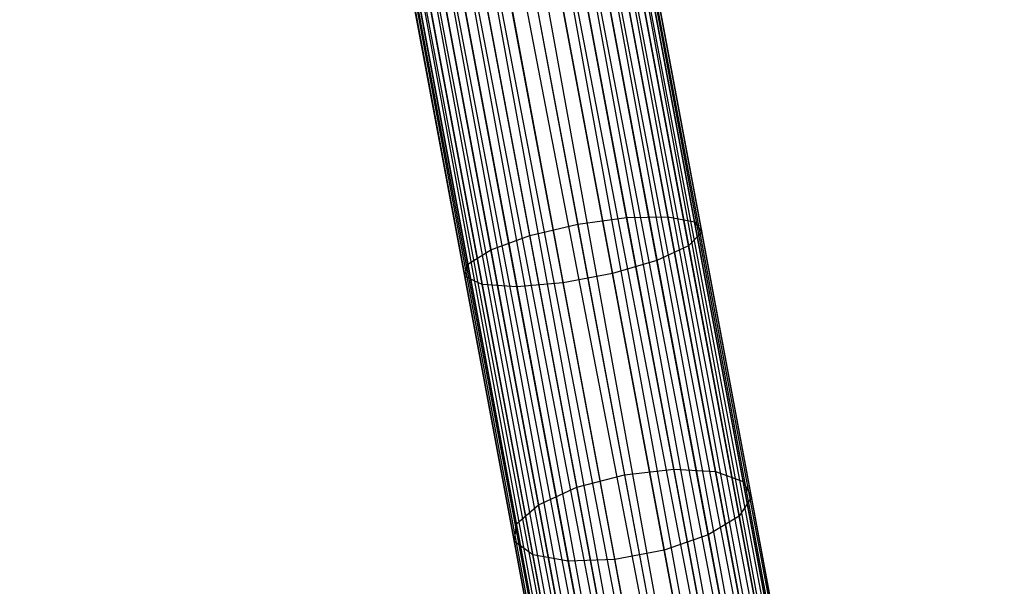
# Model space of a CAD drawing. Extents: x -102 to 102, y -101 to 102.
# Tile 279 of 481: x 7.7 to 15.83, y -68.67 to -63.99. Entities that reach past the tile are written whole.
import ezdxf

# ---------------------------------------------------------------- set-up
doc = ezdxf.new("R2010")
doc.units = 0
doc.header["$LTSCALE"] = 25.4
doc.layers.get('0').update_dxf_attribs({"linetype": 'CONTINUOUS'})

# ---------------------------------------------------------------- blocks, each defined once
blk = doc.blocks.new('NL2500011659_STL')
at = {"color": 0}
for p, q in [((15.7009, -79.1189, -7), (8.7114, -42.3969, -6.8309)), ((8.7114, -42.3969, -6.8309), (15.4274, -79.17, -6.691)), ((8.7114, -42.3969, -6.8309), (15.4274, -79.17, -6.691)), ((15.7009, -79.1189, -7), (8.7114, -42.3969, -6.8309)), ((8.7114, -42.3969, -8.1691), (15.5801, -79.1414, -8.1691)), ((8.7114, -42.3969, -8.1691), (15.5801, -79.1414, -8.1691)), ((8.8322, -42.3744, -7), (15.7009, -79.1189, -7)), ((8.8322, -42.3744, -7), (15.7009, -79.1189, -7)), ((15.5801, -79.1414, -8.1691), (8.8322, -42.3744, -8)), ((8.8322, -42.3744, -8), (15.7845, -79.1032, -7.809)), ((8.8322, -42.3744, -8), (15.7845, -79.1032, -7.809)), ((15.5801, -79.1414, -8.1691), (8.8322, -42.3744, -8)), ((15.8272, -79.0952, -7.3955), (8.9158, -42.3587, -7.191)), ((8.9158, -42.3587, -7.191), (15.7009, -79.1189, -7)), ((8.9158, -42.3587, -7.191), (15.7009, -79.1189, -7)), ((15.8272, -79.0952, -7.3955), (8.9158, -42.3587, -7.191)), ((8.9158, -42.3587, -7.809), (15.7845, -79.1032, -7.809)), ((8.9158, -42.3587, -7.809), (15.7845, -79.1032, -7.809)), ((8.9585, -42.3508, -7.3955), (15.8272, -79.0952, -7.3955)), ((8.9585, -42.3508, -7.6045), (15.8272, -79.0952, -7.3955)), ((15.7845, -79.1032, -7.809), (8.9585, -42.3508, -7.6045)), ((8.9585, -42.3508, -7.6045), (15.8272, -79.0952, -7.3955)), ((8.9585, -42.3508, -7.3955), (15.8272, -79.0952, -7.3955)), ((15.7845, -79.1032, -7.809), (8.9585, -42.3508, -7.6045)), ((15.4274, -79.17, -6.691), (8.3807, -42.4588, -6.5865)), ((8.3807, -42.4588, -6.5865), (15.054, -79.2398, -6.5218)), ((8.3807, -42.4588, -6.5865), (15.054, -79.2398, -6.5218)), ((15.4274, -79.17, -6.691), (8.3807, -42.4588, -6.5865)), ((8.3807, -42.4588, -8.4135), (15.2494, -79.2032, -8.4135)), ((8.3807, -42.4588, -8.4135), (15.2494, -79.2032, -8.4135)), ((8.5587, -42.4255, -6.691), (15.4274, -79.17, -6.691)), ((8.5587, -42.4255, -6.691), (15.4274, -79.17, -6.691)), ((15.2494, -79.2032, -8.4135), (8.5587, -42.4255, -8.309)), ((8.5587, -42.4255, -8.309), (15.5801, -79.1414, -8.1691)), ((8.5587, -42.4255, -8.309), (15.5801, -79.1414, -8.1691)), ((15.2494, -79.2032, -8.4135), (8.5587, -42.4255, -8.309)), ((7.9809, -42.5335, -6.5), (14.8496, -79.278, -6.5)), ((7.9809, -42.5335, -6.5), (14.8496, -79.278, -6.5)), ((7.9809, -42.5335, -8.5), (14.8496, -79.278, -8.5)), ((7.9809, -42.5335, -8.5), (14.8496, -79.278, -8.5)), ((8.1853, -42.4953, -6.5218), (15.054, -79.2398, -6.5218)), ((8.1853, -42.4953, -6.5218), (15.054, -79.2398, -6.5218)), ((8.1853, -42.4953, -8.4782), (14.8496, -79.278, -8.5)), ((8.1853, -42.4953, -8.4782), (14.8496, -79.278, -8.5)), ((8.1853, -42.4953, -8.4782), (15.2494, -79.2032, -8.4135)), ((8.1853, -42.4953, -8.4782), (15.2494, -79.2032, -8.4135)), ((14.1191, -79.4145, -8.1691), (7.4031, -42.6415, -8.309)), ((7.4031, -42.6415, -8.309), (14.4498, -79.3527, -8.4135)), ((7.4031, -42.6415, -8.309), (14.4498, -79.3527, -8.4135)), ((14.1191, -79.4145, -8.1691), (7.4031, -42.6415, -8.309)), ((7.4031, -42.6415, -6.691), (14.2719, -79.386, -6.691)), ((7.4031, -42.6415, -6.691), (14.2719, -79.386, -6.691)), ((7.5811, -42.6082, -8.4135), (14.4498, -79.3527, -8.4135)), ((7.5811, -42.6082, -8.4135), (14.4498, -79.3527, -8.4135)), ((14.6453, -79.3162, -6.5218), (7.5811, -42.6082, -6.5865)), ((7.5811, -42.6082, -6.5865), (14.2719, -79.386, -6.691)), ((7.5811, -42.6082, -6.5865), (14.2719, -79.386, -6.691)), ((14.6453, -79.3162, -6.5218), (7.5811, -42.6082, -6.5865)), ((14.4498, -79.3527, -8.4135), (7.7765, -42.5717, -8.4782)), ((7.7765, -42.5717, -8.4782), (14.8496, -79.278, -8.5)), ((14.4498, -79.3527, -8.4135), (7.7765, -42.5717, -8.4782)), ((7.7765, -42.5717, -6.5218), (14.6453, -79.3162, -6.5218)), ((7.7765, -42.5717, -6.5218), (14.6453, -79.3162, -6.5218)), ((7.7765, -42.5717, -8.4782), (14.8496, -79.278, -8.5)), ((13.872, -79.4607, -7.3955), (7.0033, -42.7162, -7.6045)), ((7.0033, -42.7162, -7.3955), (13.872, -79.4607, -7.3955)), ((13.872, -79.4607, -7.3955), (7.0033, -42.7162, -7.6045)), ((7.0033, -42.7162, -7.6045), (13.9148, -79.4527, -7.809)), ((7.0033, -42.7162, -7.6045), (13.9148, -79.4527, -7.809)), ((7.0033, -42.7162, -7.3955), (13.872, -79.4607, -7.3955)), ((7.046, -42.7083, -7.809), (13.9148, -79.4527, -7.809)), ((7.046, -42.7083, -7.809), (13.9148, -79.4527, -7.809)), ((13.9984, -79.4371, -7), (7.046, -42.7083, -7.191)), ((7.046, -42.7083, -7.191), (13.872, -79.4607, -7.3955)), ((7.046, -42.7083, -7.191), (13.872, -79.4607, -7.3955)), ((13.9984, -79.4371, -7), (7.046, -42.7083, -7.191)), ((13.9148, -79.4527, -7.809), (7.1296, -42.6926, -8)), ((7.1296, -42.6926, -8), (14.1191, -79.4145, -8.1691)), ((7.1296, -42.6926, -8), (14.1191, -79.4145, -8.1691)), ((13.9148, -79.4527, -7.809), (7.1296, -42.6926, -8)), ((7.1296, -42.6926, -7), (13.9984, -79.4371, -7)), ((7.1296, -42.6926, -7), (13.9984, -79.4371, -7)), ((7.2504, -42.67, -8.1691), (14.1191, -79.4145, -8.1691)), ((7.2504, -42.67, -8.1691), (14.1191, -79.4145, -8.1691)), ((14.2719, -79.386, -6.691), (7.2504, -42.67, -6.8309)), ((7.2504, -42.67, -6.8309), (13.9984, -79.4371, -7)), ((7.2504, -42.67, -6.8309), (13.9984, -79.4371, -7)), ((14.2719, -79.386, -6.691), (7.2504, -42.67, -6.8309)), ((12.7114, -65.6258, -306.0798), (12.3127, -63.4932, -306.4594)), ((12.7114, -65.6258, -306.0798), (12.3127, -63.4932, -306.4594)), ((13.0523, -65.619, -306.3177), (12.6486, -63.4591, -306.7021)), ((13.0523, -65.619, -306.3177), (12.6486, -63.4591, -306.7021)), ((13.2719, -65.6618, -306.6683), (12.8606, -63.4617, -307.0599)), ((13.2719, -65.6618, -306.6683), (12.8606, -63.4617, -307.0599)), ((13.332, -65.7469, -307.0709), (12.9121, -63.5005, -307.4707)), ((13.332, -65.7469, -307.0709), (12.9121, -63.5005, -307.4707)), ((11.9111, -63.5582, -306.3735), (12.3079, -65.6811, -305.9957)), ((11.9111, -63.5582, -306.3735), (12.3079, -65.6811, -305.9957)), ((13.2223, -65.8595, -307.4558), (12.7941, -63.5689, -307.8635)), ((13.2223, -65.8595, -307.4558), (12.7941, -63.5689, -307.8635)), ((11.9118, -65.7753, -306.0798), (11.5131, -63.6427, -306.4594)), ((11.9118, -65.7753, -306.0798), (11.5131, -63.6427, -306.4594)), ((12.9618, -65.9801, -307.7567), (12.5272, -63.655, -308.1705)), ((12.9618, -65.9801, -307.7567), (12.5272, -63.655, -308.1705)), ((11.5914, -65.8921, -306.3177), (11.1876, -63.7322, -306.7021)), ((11.5914, -65.8921, -306.3177), (11.1876, -63.7322, -306.7021)), ((12.5955, -66.088, -307.9213), (12.1573, -63.744, -308.3385)), ((12.5955, -66.088, -307.9213), (12.1573, -63.744, -308.3385)), ((11.4021, -66.0113, -306.6683), (10.9909, -63.8112, -307.0599)), ((11.4021, -66.0113, -306.6683), (10.9909, -63.8112, -307.0599)), ((12.1868, -66.1644, -307.9213), (11.7486, -63.8204, -308.3385)), ((12.1868, -66.1644, -307.9213), (11.7486, -63.8204, -308.3385)), ((11.3768, -66.1124, -307.0709), (10.9569, -63.866, -307.4707)), ((11.3768, -66.1124, -307.0709), (10.9569, -63.866, -307.4707)), ((11.5197, -66.1777, -307.4558), (11.0916, -63.8872, -307.8635)), ((11.5197, -66.1777, -307.4558), (11.0916, -63.8872, -307.8635)), ((11.8062, -66.1961, -307.7567), (11.3716, -63.871, -308.1705)), ((11.8062, -66.1961, -307.7567), (11.3716, -63.871, -308.1705)), ((12.3079, -65.6811, -305.9957), (12.7114, -65.6258, -306.0798)), ((12.3079, -65.6811, -305.9957), (12.7114, -65.6258, -306.0798)), ((12.7114, -65.6258, -306.0798), (13.0523, -65.619, -306.3177)), ((12.7114, -65.6258, -306.0798), (13.0523, -65.619, -306.3177)), ((13.0994, -67.7013, -305.4529), (12.7114, -65.6258, -306.0798)), ((13.0994, -67.7013, -305.4529), (12.7114, -65.6258, -306.0798)), ((13.0523, -65.619, -306.3177), (13.2719, -65.6618, -306.6683)), ((13.4453, -67.721, -305.6828), (13.0523, -65.619, -306.3177)), ((13.4453, -67.721, -305.6828), (13.0523, -65.619, -306.3177)), ((13.0523, -65.619, -306.3177), (13.2719, -65.6618, -306.6683)), ((11.9118, -65.7753, -306.0798), (12.3079, -65.6811, -305.9957)), ((11.9118, -65.7753, -306.0798), (12.3079, -65.6811, -305.9957)), ((12.3079, -65.6811, -305.9957), (12.6941, -67.7472, -305.3716)), ((12.3079, -65.6811, -305.9957), (12.6941, -67.7472, -305.3716)), ((13.2719, -65.6618, -306.6683), (13.332, -65.7469, -307.0709)), ((13.6721, -67.803, -306.0215), (13.2719, -65.6618, -306.6683)), ((13.6721, -67.803, -306.0215), (13.2719, -65.6618, -306.6683)), ((13.2719, -65.6618, -306.6683), (13.332, -65.7469, -307.0709)), ((11.5914, -65.8921, -306.3177), (11.9118, -65.7753, -306.0798)), ((11.5914, -65.8921, -306.3177), (11.9118, -65.7753, -306.0798)), ((12.2997, -67.8508, -305.4529), (11.9118, -65.7753, -306.0798)), ((12.2997, -67.8508, -305.4529), (11.9118, -65.7753, -306.0798)), ((13.332, -65.7469, -307.0709), (13.2223, -65.8595, -307.4558)), ((13.332, -65.7469, -307.0709), (13.2223, -65.8595, -307.4558)), ((13.7406, -67.933, -306.4105), (13.332, -65.7469, -307.0709)), ((13.7406, -67.933, -306.4105), (13.332, -65.7469, -307.0709)), ((13.2223, -65.8595, -307.4558), (12.9618, -65.9801, -307.7567)), ((13.2223, -65.8595, -307.4558), (12.9618, -65.9801, -307.7567)), ((13.639, -68.0886, -306.7825), (13.2223, -65.8595, -307.4558)), ((13.639, -68.0886, -306.7825), (13.2223, -65.8595, -307.4558)), ((11.4021, -66.0113, -306.6683), (11.5914, -65.8921, -306.3177)), ((11.4021, -66.0113, -306.6683), (11.5914, -65.8921, -306.3177)), ((11.9843, -67.9941, -305.6828), (11.5914, -65.8921, -306.3177)), ((11.9843, -67.9941, -305.6828), (11.5914, -65.8921, -306.3177)), ((11.3768, -66.1124, -307.0709), (11.4021, -66.0113, -306.6683)), ((11.3768, -66.1124, -307.0709), (11.4021, -66.0113, -306.6683)), ((11.8024, -68.1525, -306.0215), (11.4021, -66.0113, -306.6683)), ((11.8024, -68.1525, -306.0215), (11.4021, -66.0113, -306.6683)), ((12.9618, -65.9801, -307.7567), (12.5955, -66.088, -307.9213)), ((12.9618, -65.9801, -307.7567), (12.5955, -66.088, -307.9213)), ((13.3848, -68.2429, -307.0731), (12.9618, -65.9801, -307.7567)), ((13.3848, -68.2429, -307.0731), (12.9618, -65.9801, -307.7567)), ((11.5197, -66.1777, -307.4558), (11.3768, -66.1124, -307.0709)), ((11.7855, -68.2985, -306.4105), (11.3768, -66.1124, -307.0709)), ((11.5197, -66.1777, -307.4558), (11.3768, -66.1124, -307.0709)), ((11.7855, -68.2985, -306.4105), (11.3768, -66.1124, -307.0709)), ((12.5955, -66.088, -307.9213), (12.1868, -66.1644, -307.9213)), ((12.5955, -66.088, -307.9213), (12.1868, -66.1644, -307.9213)), ((13.0219, -68.3691, -307.2322), (12.5955, -66.088, -307.9213)), ((13.0219, -68.3691, -307.2322), (12.5955, -66.088, -307.9213)), ((11.8062, -66.1961, -307.7567), (11.5197, -66.1777, -307.4558)), ((11.9364, -68.4069, -306.7825), (11.5197, -66.1777, -307.4558)), ((11.8062, -66.1961, -307.7567), (11.5197, -66.1777, -307.4558)), ((11.9364, -68.4069, -306.7825), (11.5197, -66.1777, -307.4558)), ((12.1868, -66.1644, -307.9213), (11.8062, -66.1961, -307.7567)), ((12.1868, -66.1644, -307.9213), (11.8062, -66.1961, -307.7567)), ((12.2292, -68.4589, -307.0731), (11.8062, -66.1961, -307.7567)), ((12.2292, -68.4589, -307.0731), (11.8062, -66.1961, -307.7567)), ((12.6132, -68.4455, -307.2322), (12.1868, -66.1644, -307.9213)), ((12.6132, -68.4455, -307.2322), (12.1868, -66.1644, -307.9213)), ((12.2997, -67.8508, -305.4529), (12.6941, -67.7472, -305.3716)), ((12.2997, -67.8508, -305.4529), (12.6941, -67.7472, -305.3716)), ((12.6941, -67.7472, -305.3716), (13.0994, -67.7013, -305.4529)), ((12.6941, -67.7472, -305.3716), (13.0994, -67.7013, -305.4529)), ((12.6941, -67.7472, -305.3716), (13.0646, -69.7288, -304.5094)), ((12.6941, -67.7472, -305.3716), (13.0646, -69.7288, -304.5094)), ((13.0994, -67.7013, -305.4529), (13.4453, -67.721, -305.6828)), ((13.4715, -69.6919, -304.5868), (13.0994, -67.7013, -305.4529)), ((13.4715, -69.6919, -304.5868), (13.0994, -67.7013, -305.4529)), ((13.0994, -67.7013, -305.4529), (13.4453, -67.721, -305.6828)), ((13.4453, -67.721, -305.6828), (13.6721, -67.803, -306.0215)), ((13.8222, -69.7371, -304.8056), (13.4453, -67.721, -305.6828)), ((13.8222, -69.7371, -304.8056), (13.4453, -67.721, -305.6828)), ((13.4453, -67.721, -305.6828), (13.6721, -67.803, -306.0215)), ((13.6721, -67.803, -306.0215), (13.7406, -67.933, -306.4105)), ((14.056, -69.8567, -305.128), (13.6721, -67.803, -306.0215)), ((14.056, -69.8567, -305.128), (13.6721, -67.803, -306.0215)), ((13.6721, -67.803, -306.0215), (13.7406, -67.933, -306.4105)), ((11.9843, -67.9941, -305.6828), (12.2997, -67.8508, -305.4529)), ((11.9843, -67.9941, -305.6828), (12.2997, -67.8508, -305.4529)), ((12.6718, -69.8414, -304.5868), (12.2997, -67.8508, -305.4529)), ((12.6718, -69.8414, -304.5868), (12.2997, -67.8508, -305.4529)), ((13.7406, -67.933, -306.4105), (13.639, -68.0886, -306.7825)), ((13.7406, -67.933, -306.4105), (13.639, -68.0886, -306.7825)), ((14.1326, -70.0298, -305.4983), (13.7406, -67.933, -306.4105)), ((14.1326, -70.0298, -305.4983), (13.7406, -67.933, -306.4105)), ((11.8024, -68.1525, -306.0215), (11.9843, -67.9941, -305.6828)), ((11.8024, -68.1525, -306.0215), (11.9843, -67.9941, -305.6828)), ((12.3612, -70.0102, -304.8056), (11.9843, -67.9941, -305.6828)), ((12.3612, -70.0102, -304.8056), (11.9843, -67.9941, -305.6828)), ((11.7855, -68.2985, -306.4105), (11.8024, -68.1525, -306.0215)), ((11.7855, -68.2985, -306.4105), (11.8024, -68.1525, -306.0215)), ((12.1863, -70.2062, -305.128), (11.8024, -68.1525, -306.0215)), ((12.1863, -70.2062, -305.128), (11.8024, -68.1525, -306.0215)), ((13.639, -68.0886, -306.7825), (13.3848, -68.2429, -307.0731)), ((13.639, -68.0886, -306.7825), (13.3848, -68.2429, -307.0731)), ((14.0387, -70.2266, -305.8523), (13.639, -68.0886, -306.7825)), ((14.0387, -70.2266, -305.8523), (13.639, -68.0886, -306.7825)), ((11.9364, -68.4069, -306.7825), (11.7855, -68.2985, -306.4105)), ((12.1774, -70.3953, -305.4983), (11.7855, -68.2985, -306.4105)), ((11.9364, -68.4069, -306.7825), (11.7855, -68.2985, -306.4105)), ((12.1774, -70.3953, -305.4983), (11.7855, -68.2985, -306.4105)), ((13.3848, -68.2429, -307.0731), (13.0219, -68.3691, -307.2322)), ((13.3848, -68.2429, -307.0731), (13.0219, -68.3691, -307.2322)), ((13.7905, -70.4131, -306.1289), (13.3848, -68.2429, -307.0731)), ((13.7905, -70.4131, -306.1289), (13.3848, -68.2429, -307.0731)), ((13.0219, -68.3691, -307.2322), (12.6132, -68.4455, -307.2322)), ((13.0219, -68.3691, -307.2322), (12.6132, -68.4455, -307.2322)), ((13.4309, -70.557, -306.2803), (13.0219, -68.3691, -307.2322)), ((13.4309, -70.557, -306.2803), (13.0219, -68.3691, -307.2322)), ((12.2292, -68.4589, -307.0731), (11.9364, -68.4069, -306.7825)), ((12.3361, -70.5449, -305.8523), (11.9364, -68.4069, -306.7825)), ((12.2292, -68.4589, -307.0731), (11.9364, -68.4069, -306.7825)), ((12.3361, -70.5449, -305.8523), (11.9364, -68.4069, -306.7825)), ((12.6132, -68.4455, -307.2322), (12.2292, -68.4589, -307.0731)), ((12.6132, -68.4455, -307.2322), (12.2292, -68.4589, -307.0731)), ((12.6349, -70.6291, -306.1289), (12.2292, -68.4589, -307.0731)), ((12.6349, -70.6291, -306.1289), (12.2292, -68.4589, -307.0731)), ((13.0222, -70.6334, -306.2803), (12.6132, -68.4455, -307.2322)), ((13.0222, -70.6334, -306.2803), (12.6132, -68.4455, -307.2322))]:
    blk.add_line(p, q, dxfattribs=at)

msp = doc.modelspace()

# ---------------------------------------------------------------- block references
at = {"color": 0}
msp.add_blockref('NL2500011659_STL', (0, 0), dxfattribs=at)

doc.saveas('drawing.dxf')
